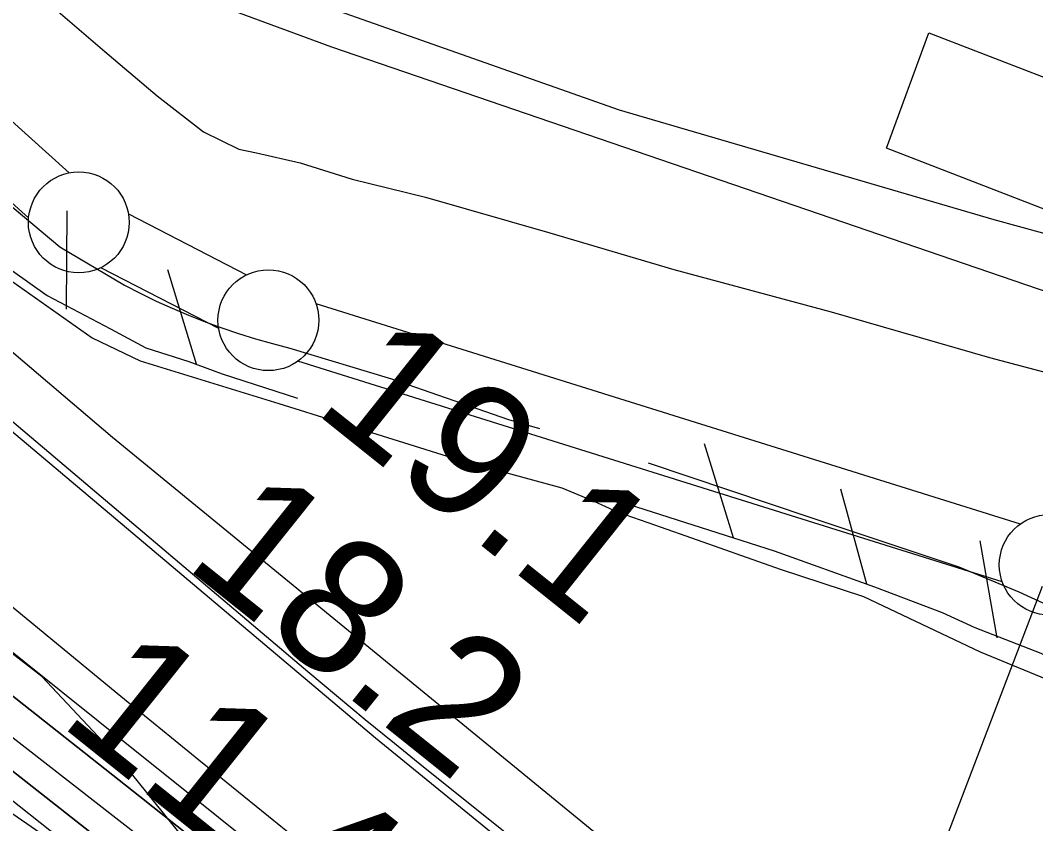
# Model space of a CAD drawing. Extents: x 3568792 to 3606828, y 529143 to 554785.
# Drawn here: x 3575032 to 3575536, y 543345 to 543744 of the extents above; entities that cross this region are included whole.
import ezdxf

# ---------------------------------------------------------------- set-up
doc = ezdxf.new("R2010")
doc.units = 0
for name, color, linetype in [('V-BLDG-OTLN', 7, 'Continuous'), ('V-FLOD-BASE', 7, 'Continuous'), ('V-LEVE-TOET', 7, 'Continuous'), ('V-RIVR-EDGE', 7, 'Continuous'), ('V-RIVR-RANG', 7, 'Continuous'), ('V-ROAD-CNTR', 7, 'Continuous'), ('V-RRAP-FSHR', 7, 'Continuous'), ('V-RRAP-RVMT', 7, 'Continuous'), ('V-SITE-OTLN', 7, 'Continuous'), ('V-SURV-LINE', 7, 'Continuous'), ('V-TOPO-DPTH', 7, 'Continuous'), ('V-TOPO-MINR', 7, 'Continuous'), ('V-TOPO-WATR', 7, 'Continuous'), ('V-UTIL-LINE', 7, 'Continuous')]:
    doc.layers.add(name, color=color, linetype=linetype)

msp = doc.modelspace()

# ---------------------------------------------------------------- linework, layer by layer
at = {"layer": 'V-BLDG-OTLN'}
msp.add_lwpolyline([(3575482.59, 543737.37), (3575578.08, 543700.39), (3575556.06, 543643.53), (3575461.62, 543680.11)], close=True, dxfattribs=at)
at = {"layer": 'V-FLOD-BASE'}
for points in [[(3574838.77, 543815.27), (3574895.35, 543765.47), (3574966.85, 543702.77), (3575011.19, 543664.98), (3575051.45, 543631.2), (3575083.5, 543612.17), (3575091.33, 543608.16), (3575099.25, 543604.34), (3575107.27, 543600.72), (3575115.37, 543597.29), (3575123.55, 543594.07), (3575131.81, 543591.04), (3575140.14, 543588.22), (3575148.54, 543585.61), (3575157, 543583.2), (3575165.51, 543581), (3575215.95, 543565.72), (3575274.06, 543545.57), (3575289.36, 543541.21)], [(3575343.4, 543524.17), (3575424.03, 543497.03), (3575497.44, 543472.52), (3575527.19, 543460.21), (3575559.66, 543445.22), (3575627.3, 543412.58), (3575681.04, 543378.92), (3575729.85, 543343.86), (3575767.34, 543319.49), (3575814.33, 543286.22), (3575890.7, 543232.09), (3576019.03, 543142.05), (3576112.56, 543076.85), (3576191.17, 543023.19), (3576253.52, 542980.18), (3576324.02, 542929.59), (3576403.09, 542875.05), (3576444.67, 542844.87)]]:
    msp.add_lwpolyline(points, dxfattribs=at)
at = {"layer": 'V-LEVE-TOET'}
for points in [[(3574436.5, 544120.27), (3574479.25, 544085.47), (3574531.21, 544038.02), (3574611.88, 543965.95), (3574685.2, 543902.92), (3574749.97, 543847.69), (3574848.3, 543767.9), (3574934.45, 543693.45), (3575013.89, 543623.8), (3575067.59, 543586.07), (3575091.34, 543574.75), (3575160.05, 543553.52), (3575248.83, 543525.79), (3575300.5, 543511.69), (3575316.32, 543505.16), (3575327.89, 543499.8), (3575343.09, 543494.47), (3575361.95, 543487.97), (3575408.79, 543471.4), (3575450.14, 543457.81), (3575507.99, 543430.42), (3575554.25, 543411.42)], [(3575040.16, 543757.07), (3575073.75, 543728.12), (3575099.68, 543706.12), (3575122.66, 543688.19), (3575140.28, 543679.57), (3575149.07, 543677.89), (3575170.75, 543672.81), (3575196.56, 543664.85), (3575232.91, 543655.81), (3575294.48, 543638.21), (3575356.06, 543620.03), (3575434.04, 543599.06), (3575512.63, 543576.35), (3575551.32, 543566.16)]]:
    msp.add_lwpolyline(points, dxfattribs=at)
at = {"layer": 'V-RIVR-EDGE'}
msp.add_lwpolyline([(3575220.46, 543238.82), (3575191.72, 543264.02), (3575172.78, 543285.51), (3575114.69, 543335.89), (3575082.93, 543375.19), (3575042.6, 543418.18), (3575013.85, 543440.31), (3574974.71, 543468.59), (3574926.36, 543493.83), (3574905.55, 543502.46), (3574886.62, 543529.47), (3574871.38, 543558.3), (3574838.43, 543613.53), (3574768.74, 543681.72), (3574742.43, 543692.81), (3574730.2, 543704.48), (3574725.95, 543722.26), (3574705.79, 543744.37), (3574636.68, 543796.62), (3574539.44, 543869.16), (3574524.8, 543896.16), (3574505.23, 543913.37), (3574474.04, 543937.34), (3574435.5, 543961.94)], dxfattribs=at)
at = {"layer": 'V-ROAD-CNTR'}
msp.add_lwpolyline([(3574275.99, 544424.31), (3574382.11, 544349.86), (3574429.85, 544318.34), (3574463.82, 544293.49), (3574498.77, 544266.78), (3574539.58, 544231.79), (3574589.51, 544189.09), (3574917.21, 543897.99), (3574940.3, 543876.59), (3574957.62, 543860.65), (3574986.38, 543837.53), (3575014.66, 543814.86), (3575027.12, 543804.88), (3575046.28, 543789.93), (3575072.49, 543774.71), (3575091.49, 543765.38), (3575186.22, 543730.47), (3575542.58, 543608.46)], dxfattribs=at)
at = {"layer": 'V-RRAP-FSHR'}
for p, q in [((3575054.8, 543600.25), (3575055.06, 543649.08)), ((3575119.27, 543573.05), (3575105, 543619.75)), ((3575385.69, 543486.96), (3575371.21, 543533.59)), ((3575451.8, 543463.99), (3575438.97, 543511.11)), ((3575516.44, 543437.27), (3575507.96, 543485.36))]:
    msp.add_line(p, q, dxfattribs=at)
for points in [[(3574504.58, 544071.86), (3574883.23, 543734.84), (3574975.24, 543661.88), (3575027.98, 543619.25), (3575045.19, 543607.06), (3575076.58, 543590.57), (3575094.18, 543581.2), (3575115.47, 543574.28), (3575132.05, 543568.17), (3575169.38, 543556.22)], [(3575325.22, 543506.32), (3575405.9, 543480.49), (3575455.62, 543462.62), (3575489.25, 543449.95), (3575505.4, 543442.42), (3575538.09, 543429.72), (3575563.31, 543416.34), (3575589.42, 543404.39), (3575629.41, 543382.05), (3575652.36, 543365.79), (3576067.32, 543072.86), (3576242.81, 542949.67)]]:
    msp.add_lwpolyline(points, dxfattribs=at)
at = {"layer": 'V-RRAP-RVMT'}
msp.add_lwpolyline([(3575090.15, 542845.03), (3575294.04, 543137.8), (3575180.7, 543217.38), (3575174.54, 543208.57), (3575082.47, 543270.59), (3575101.02, 543299.46), (3574986.09, 543378.88)], dxfattribs=at)
at = {"layer": 'V-SITE-OTLN'}
msp.add_lwpolyline([(3577019.93, 542441.12), (3576823.41, 542760.84), (3576805.05, 542790.7), (3576458.33, 543063.76), (3576301.56, 543172.38), (3576264.85, 543198.76), (3576259.54, 543202.57), (3576140.95, 543281.61), (3576067.97, 543330.24), (3575856.22, 543477.61), (3575678.21, 543582.74), (3575624.79, 543609.7), (3575587.48, 543624.82), (3575515, 543644.56), (3575329.16, 543698.95), (3575120.75, 543772.5), (3575022.49, 543828.68), (3574862.4, 543966.81), (3574643.66, 544173.69), (3574448.81, 544327.81), (3574314.8, 544438.85), (3574104.2, 544568.84), (3573862.5, 544722.56), (3573643.31, 544865.27)], dxfattribs=at)
at = {"layer": 'V-SURV-LINE'}
for points in [[(3574496.11, 544172.58), (3575056.08, 543667.87)], [(3575035.98, 543645.6), (3574476.01, 544150.31)], [(3575085.52, 543647.51), (3575144.05, 543617.31)], [(3575130.29, 543590.65), (3575071.76, 543620.86)], [(3575178.49, 543603.16), (3575527.95, 543493.8)], [(3575518.99, 543465.17), (3575169.53, 543574.53)]]:
    msp.add_lwpolyline(points, dxfattribs=at)
for centre in [(3575060.88, 543643.35), (3575154.93, 543594.81), (3575542.54, 543473.52)]:
    msp.add_circle(centre, 25, dxfattribs=at)
at = {"layer": 'V-TOPO-DPTH'}
for points in [[(3575585.53, 542914.64), (3575478.26, 543004.3), (3575370.54, 543093.43), (3575150.41, 543274.17), (3575136.84, 543285.25), (3575123.22, 543296.26), (3575109.53, 543307.18), (3575095.79, 543318.05), (3574599.35, 543708.04), (3574544.81, 543750.22), (3574489.85, 543791.85), (3574434.27, 543832.64), (3574378.27, 543872.87), (3574325.99, 543909.84), (3574295.65, 543930.9), (3574265.07, 543951.61), (3574234.13, 543971.79), (3574202.97, 543991.62), (3574121.19, 544042.65), (3574048.63, 544087.16), (3573975.63, 544130.93), (3573901.97, 544173.59), (3573827.88, 544215.5), (3573167.14, 544582.65)], [(3573167.14, 544582.65), (3573827.88, 544215.5), (3573901.97, 544173.59), (3573975.63, 544130.93), (3574048.63, 544087.16), (3574121.19, 544042.65), (3574202.97, 543991.62), (3574234.13, 543971.79), (3574265.07, 543951.61), (3574295.65, 543930.9), (3574325.99, 543909.84), (3574378.27, 543872.87), (3574434.27, 543832.64), (3574489.85, 543791.85), (3574544.81, 543750.22), (3574599.35, 543708.04), (3575095.79, 543318.05), (3575109.53, 543307.18), (3575123.22, 543296.26), (3575136.84, 543285.25), (3575150.41, 543274.17), (3575370.54, 543093.43), (3575478.26, 543004.3), (3575585.53, 542914.64)], [(3576025.9, 542593.42), (3575500.51, 543026.99), (3575440.92, 543076), (3575381.22, 543124.88), (3575321.36, 543173.56), (3575261.39, 543222.11), (3575191.02, 543278.88), (3575166.13, 543298.9), (3575141.19, 543318.87), (3575116.19, 543338.76), (3575091.14, 543358.59), (3574736.89, 543638.26), (3574662.41, 543696.72), (3574587.72, 543754.9), (3574512.7, 543812.66), (3574437.46, 543870.15), (3574296.51, 543977.23), (3574291.53, 543980.88), (3574286.48, 543984.42), (3574281.31, 543987.78), (3574276.06, 543991.03), (3574027.1, 544139.56), (3573896.99, 544216.42), (3573766.46, 544292.55)], [(3573766.46, 544292.55), (3573896.99, 544216.42), (3574027.1, 544139.56), (3574276.06, 543991.03), (3574281.31, 543987.78), (3574286.48, 543984.42), (3574291.53, 543980.88), (3574296.51, 543977.23), (3574437.46, 543870.15), (3574512.7, 543812.66), (3574587.72, 543754.9), (3574662.41, 543696.72), (3574736.89, 543638.26), (3575091.14, 543358.59), (3575116.19, 543338.76), (3575141.19, 543318.87), (3575166.13, 543298.9), (3575191.02, 543278.88), (3575261.39, 543222.11), (3575321.36, 543173.56), (3575381.22, 543124.88), (3575440.92, 543076), (3575500.51, 543026.99), (3576025.9, 542593.42)], [(3575603.31, 543010.65), (3575504.85, 543084.97), (3575294.81, 543239.2), (3575277.06, 543252.39), (3575259.42, 543265.73), (3575241.94, 543279.27), (3575224.57, 543292.95), (3575204.53, 543308.93), (3575197.26, 543314.73), (3575190, 543320.54), (3575182.76, 543326.36), (3575175.51, 543332.18), (3575164.45, 543341.1), (3575161.04, 543343.84), (3575159.33, 543345.22), (3575157.63, 543346.59), (3575133.95, 543365.74), (3575120.42, 543376.71), (3575106.92, 543387.7), (3575093.44, 543398.73), (3575079.98, 543409.78), (3574376.61, 543989.15)]]:
    msp.add_lwpolyline(points, dxfattribs=at)
at = {"layer": 'V-TOPO-MINR'}
for points in [[(3575568.29, 542949.44), (3575481.55, 543021.63), (3575394.4, 543093.33), (3575306.97, 543164.7), (3575169.36, 543276.39), (3575150.49, 543291.61), (3575131.56, 543306.75), (3575112.54, 543321.79), (3575093.46, 543336.75), (3574350.04, 543916.05), (3574338.05, 543925.26), (3574325.97, 543934.35), (3574313.77, 543943.28), (3574301.47, 543952.08), (3574289.05, 543960.7), (3574276.54, 543969.18), (3574263.88, 543977.45), (3574251.14, 543985.59), (3574245.7, 543989), (3574230.11, 543998.63), (3574214.42, 544008.11), (3574198.61, 544017.37), (3574182.71, 544026.49), (3573186.15, 544588.81)], [(3575585.53, 542914.64), (3575478.26, 543004.3), (3575370.54, 543093.43), (3575150.41, 543274.17), (3575136.84, 543285.25), (3575123.22, 543296.26), (3575109.53, 543307.18), (3575095.79, 543318.05), (3574599.35, 543708.04), (3574544.81, 543750.22), (3574489.85, 543791.85), (3574434.27, 543832.64), (3574378.27, 543872.87), (3574325.99, 543909.84), (3574295.65, 543930.9), (3574265.07, 543951.61), (3574234.13, 543971.79), (3574202.97, 543991.62), (3574121.19, 544042.65), (3574048.63, 544087.16), (3573975.63, 544130.93), (3573901.97, 544173.59), (3573827.88, 544215.5), (3573167.14, 544582.65)], [(3575556.87, 543003.8), (3575351.9, 543169.52), (3575318.47, 543196.54), (3575285.03, 543223.54), (3575251.57, 543250.52), (3575218.11, 543277.5), (3575213.28, 543281.39), (3575182.21, 543306.39), (3575151.13, 543331.38), (3575120.02, 543356.34), (3575088.91, 543381.28), (3575015.32, 543440.2), (3574947.26, 543494.4), (3574879, 543548.35), (3574810.45, 543601.94), (3574741.71, 543655.29), (3574319.54, 543981.07), (3574307.66, 543989.88), (3574295.59, 543998.39), (3574283.2, 544006.45), (3574270.61, 544014.21), (3573321.53, 544574.65)], [(3575561.04, 543107.36), (3575501.72, 543156), (3575442.25, 543204.47), (3575382.56, 543252.66), (3575322.73, 543300.67), (3575231.91, 543373.21), (3575217.42, 543384.88), (3575203.01, 543396.64), (3575188.7, 543408.52), (3575174.45, 543420.48), (3575037.43, 543536.58), (3574954.5, 543606.39), (3574871.28, 543675.83), (3574787.61, 543744.75), (3574703.64, 543813.3), (3574390.94, 544066.94), (3574374.16, 544080.02), (3574357.05, 544092.64), (3574339.45, 544104.58), (3574321.54, 544116.07), (3573646.27, 544530.47)], [(3575540.19, 542934.14), (3575133.45, 543272.27), (3575124.61, 543279.57), (3575115.73, 543286.83), (3575106.8, 543294.03), (3575097.83, 543301.18), (3574852.56, 543495.55), (3574754.96, 543571.63), (3574656.55, 543646.63), (3574556.95, 543720.04), (3574456.55, 543792.39), (3574298.26, 543904.51), (3574276.27, 543919.79), (3574254.1, 543934.8), (3574231.66, 543949.4), (3574209.04, 543963.73), (3573989.42, 544100.09), (3573856.26, 544181.4), (3573722.33, 544261.39)], [(3575603.31, 543010.65), (3575504.85, 543084.97), (3575294.81, 543239.2), (3575277.06, 543252.39), (3575259.42, 543265.73), (3575241.94, 543279.27), (3575224.57, 543292.95), (3575204.53, 543308.93), (3575197.26, 543314.73), (3575190, 543320.54), (3575182.76, 543326.36), (3575175.51, 543332.18), (3575164.45, 543341.1), (3575161.04, 543343.84), (3575159.33, 543345.22), (3575157.63, 543346.59), (3575133.95, 543365.74), (3575120.42, 543376.71), (3575106.92, 543387.7), (3575093.44, 543398.73), (3575079.98, 543409.78), (3574376.61, 543989.15)]]:
    msp.add_lwpolyline(points, dxfattribs=at)
at = {"layer": 'V-TOPO-WATR'}
msp.add_lwpolyline([(3576025.9, 542593.42), (3575500.51, 543026.99), (3575440.92, 543076), (3575381.22, 543124.88), (3575321.36, 543173.56), (3575261.39, 543222.11), (3575191.02, 543278.88), (3575166.13, 543298.9), (3575141.19, 543318.87), (3575116.19, 543338.76), (3575091.14, 543358.59), (3574736.89, 543638.26), (3574662.41, 543696.72), (3574587.72, 543754.9), (3574512.7, 543812.66), (3574437.46, 543870.15), (3574296.51, 543977.23), (3574291.53, 543980.88), (3574286.48, 543984.42), (3574281.31, 543987.78), (3574276.06, 543991.03), (3574027.1, 544139.56), (3573896.99, 544216.42), (3573766.46, 544292.55)], dxfattribs=at)
at = {"layer": 'V-UTIL-LINE'}
msp.add_line((3575538.75, 543462.8), (3575452.1, 543235.46), dxfattribs=at)
for points in [[(3575443.62, 543236.93), (3575077.53, 543536.6), (3574898.42, 543689.14)], [(3574900.64, 543646.83), (3575208.13, 543387.78), (3575410.73, 543222.4), (3575424.47, 543214.39)]]:
    msp.add_lwpolyline(points, dxfattribs=at)

# ---------------------------------------------------------------- texts
at = {"layer": 'V-RIVR-RANG'}
for s, p in [('19.1', (3575176.42, 543550.27)), ('18.2', (3575112.34, 543473.47)), ('11.4', (3575050.11, 543395.18))]:
    msp.add_text(s, height=67, rotation=321.3783, dxfattribs=at).set_placement(p)

doc.saveas('drawing.dxf')
